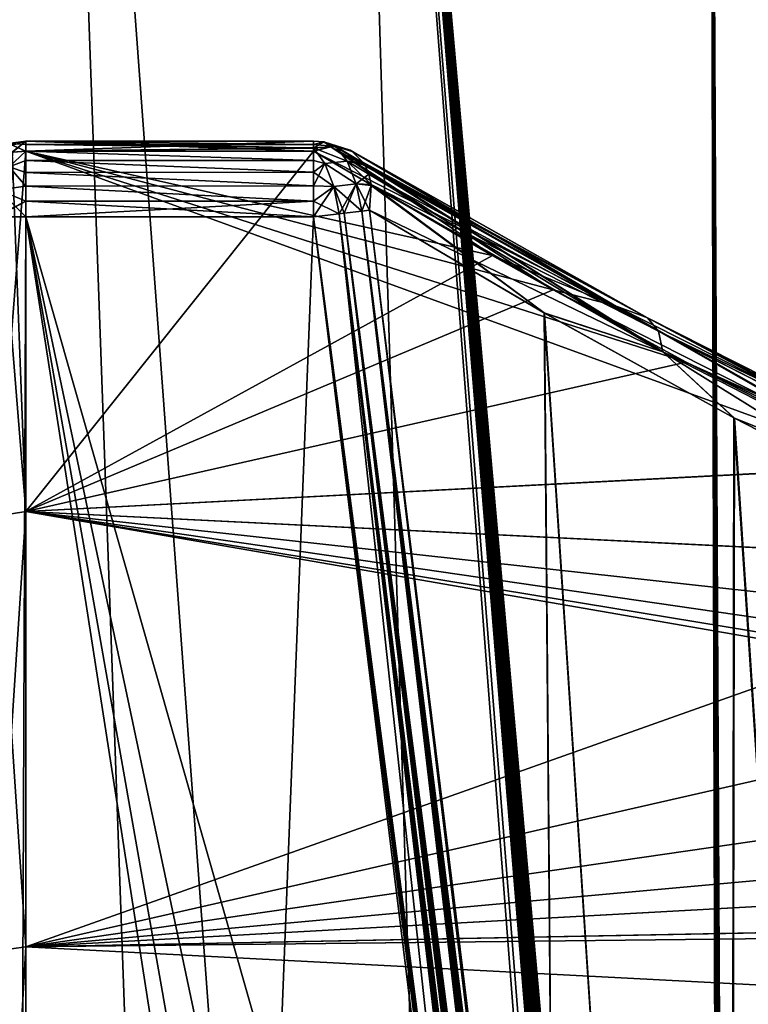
# Model space of a CAD drawing. Header units: millimetres. Extents: x -182 to 217, y -96 to 236.
# Tile 390 of 458: x 146.98 to 149.85, y 11.27 to 15.15. Entities that reach past the tile are written whole.
import ezdxf

# ---------------------------------------------------------------- set-up
doc = ezdxf.new("R2010")
doc.units = ezdxf.units.MM
doc.header["$LTSCALE"] = 52.148148
for name, color, linetype in [('1001', 7, 'CONTINUOUS'), ('1024', 7, 'CONTINUOUS'), ('893', 7, 'CONTINUOUS'), ('895', 7, 'CONTINUOUS'), ('896', 7, 'CONTINUOUS'), ('897', 7, 'CONTINUOUS'), ('901', 7, 'CONTINUOUS'), ('903', 7, 'CONTINUOUS'), ('904', 7, 'CONTINUOUS'), ('905', 7, 'CONTINUOUS'), ('906', 7, 'CONTINUOUS'), ('907', 7, 'CONTINUOUS'), ('908', 7, 'CONTINUOUS'), ('909', 7, 'CONTINUOUS'), ('917', 7, 'CONTINUOUS'), ('918', 7, 'CONTINUOUS'), ('919', 7, 'CONTINUOUS'), ('920', 7, 'CONTINUOUS'), ('999', 7, 'CONTINUOUS')]:
    doc.layers.add(name, color=color, linetype=linetype)

msp = doc.modelspace()

# ---------------------------------------------------------------- linework, layer by layer
at = {"layer": '1001', "color": 7, "linetype": 'CONTINUOUS', "true_color": 0xaaaaaa}
for points in [[(145.6785, 20, 3.9596), (146.2086, 20, 1.9813), (147.2926, -7.0434, 2.4416), (145.6785, 20, 3.9596)], [(146.8312, -7.0434, 4.1943), (145.6785, 20, 3.9596), (147.2926, -7.0434, 2.4416), (146.8312, -7.0434, 4.1943)], [(146.2086, 20, 1.9813), (147.0742, 20, 0.125), (148.0465, -7.0434, 0.7935), (146.2086, 20, 1.9813)], [(147.2926, -7.0434, 2.4416), (146.2086, 20, 1.9813), (148.0465, -7.0434, 0.7935), (147.2926, -7.0434, 2.4416)], [(147.0742, 20, 0.125), (148.249, 20, -1.5528), (149.0708, -7.0434, -0.7017), (147.0742, 20, 0.125)], [(148.0465, -7.0434, 0.7935), (147.0742, 20, 0.125), (149.0708, -7.0434, -0.7017), (148.0465, -7.0434, 0.7935)], [(148.249, 20, -1.5528), (149.6972, 20, -3.001), (149.7428, 2.5372, -2.0273), (148.249, 20, -1.5528)], [(149.0708, -7.0434, -0.7017), (148.249, 20, -1.5528), (149.7474, 2.2534, -2.0146), (149.0708, -7.0434, -0.7017)], [(149.7474, 2.2534, -2.0146), (148.249, 20, -1.5528), (149.7446, 2.3695, -2.019), (149.7474, 2.2534, -2.0146)], [(149.7446, 2.3695, -2.019), (148.249, 20, -1.5528), (149.7432, 2.4626, -2.0232), (149.7446, 2.3695, -2.019)], [(149.7432, 2.4626, -2.0232), (148.249, 20, -1.5528), (149.7428, 2.5372, -2.0273), (149.7432, 2.4626, -2.0232)], [(150.5042, 2.8792, -2.6958), (149.7783, 2.8792, -2.0806), (149.6972, 20, -3.001), (150.5042, 2.8792, -2.6958)], [(150.5042, 2.8792, -2.6958), (149.6972, 20, -3.001), (151.375, 20, -4.1758), (150.5042, 2.8792, -2.6958)], [(149.6972, 20, -3.001), (149.7783, 2.8792, -2.0806), (149.7725, 2.8766, -2.075), (149.6972, 20, -3.001)], [(149.7428, 2.5372, -2.0273), (149.6972, 20, -3.001), (149.7431, 2.5977, -2.0312), (149.7428, 2.5372, -2.0273)], [(149.7431, 2.5977, -2.0312), (149.6972, 20, -3.001), (149.744, 2.6483, -2.035), (149.7431, 2.5977, -2.0312)], [(149.744, 2.6483, -2.035), (149.6972, 20, -3.001), (149.7453, 2.6931, -2.0389), (149.744, 2.6483, -2.035)], [(149.7453, 2.6931, -2.0389), (149.6972, 20, -3.001), (149.7472, 2.7332, -2.043), (149.7453, 2.6931, -2.0389)], [(149.7472, 2.7332, -2.043), (149.6972, 20, -3.001), (149.7495, 2.7683, -2.0473), (149.7472, 2.7332, -2.043)], [(149.7495, 2.7683, -2.0473), (149.6972, 20, -3.001), (149.7523, 2.7982, -2.0517), (149.7495, 2.7683, -2.0473)], [(149.7523, 2.7982, -2.0517), (149.6972, 20, -3.001), (149.7555, 2.8228, -2.0561), (149.7523, 2.7982, -2.0517)], [(149.7555, 2.8228, -2.0561), (149.6972, 20, -3.001), (149.759, 2.8425, -2.0605), (149.7555, 2.8228, -2.0561)], [(149.759, 2.8425, -2.0605), (149.6972, 20, -3.001), (149.763, 2.858, -2.0651), (149.759, 2.8425, -2.0605)], [(149.763, 2.858, -2.0651), (149.6972, 20, -3.001), (149.7675, 2.8695, -2.07), (149.763, 2.858, -2.0651)], [(149.7675, 2.8695, -2.07), (149.6972, 20, -3.001), (149.7725, 2.8766, -2.075), (149.7675, 2.8695, -2.07)]]:
    msp.add_3dface(points, dxfattribs=at)
at = {"layer": '1024', "color": 7, "linetype": 'CONTINUOUS', "true_color": 0xaaaaaa}
for points in [[(148.2368, 14.3882, -2.0178), (148.1358, 14.376, -2), (149.7591, 1.9332, -2.0066), (148.2368, 14.3882, -2.0178)], [(148.2567, 14.3905, -2.0258), (148.2368, 14.3882, -2.0178), (149.7474, 2.2534, -2.0146), (148.2567, 14.3905, -2.0258)], [(148.2368, 14.3882, -2.0178), (149.7591, 1.9332, -2.0066), (149.752, 2.1099, -2.0104), (148.2368, 14.3882, -2.0178)], [(148.2368, 14.3882, -2.0178), (149.752, 2.1099, -2.0104), (149.7474, 2.2534, -2.0146), (148.2368, 14.3882, -2.0178)], [(148.326, 14.3989, -2.0691), (148.2567, 14.3905, -2.0258), (149.7523, 2.7982, -2.0517), (148.326, 14.3989, -2.0691)], [(148.2567, 14.3905, -2.0258), (149.7474, 2.2534, -2.0146), (149.7446, 2.3695, -2.019), (148.2567, 14.3905, -2.0258)], [(148.2567, 14.3905, -2.0258), (149.7446, 2.3695, -2.019), (149.7432, 2.4626, -2.0232), (148.2567, 14.3905, -2.0258)], [(148.2567, 14.3905, -2.0258), (149.7432, 2.4626, -2.0232), (149.7428, 2.5372, -2.0273), (148.2567, 14.3905, -2.0258)], [(148.2567, 14.3905, -2.0258), (149.7428, 2.5372, -2.0273), (149.7431, 2.5977, -2.0312), (148.2567, 14.3905, -2.0258)], [(148.2567, 14.3905, -2.0258), (149.7431, 2.5977, -2.0312), (149.744, 2.6483, -2.035), (148.2567, 14.3905, -2.0258)], [(148.2567, 14.3905, -2.0258), (149.744, 2.6483, -2.035), (149.7453, 2.6931, -2.0389), (148.2567, 14.3905, -2.0258)], [(148.2567, 14.3905, -2.0258), (149.7453, 2.6931, -2.0389), (149.7472, 2.7332, -2.043), (148.2567, 14.3905, -2.0258)], [(148.2567, 14.3905, -2.0258), (149.7472, 2.7332, -2.043), (149.7495, 2.7683, -2.0473), (148.2567, 14.3905, -2.0258)], [(148.2567, 14.3905, -2.0258), (149.7495, 2.7683, -2.0473), (149.7523, 2.7982, -2.0517), (148.2567, 14.3905, -2.0258)], [(149.095, 8.3002, -2.0896), (148.3567, 14.4025, -2.0988), (148.326, 14.3989, -2.0691), (149.095, 8.3002, -2.0896)], [(149.7783, 2.8792, -2.0806), (149.095, 8.3002, -2.0896), (148.326, 14.3989, -2.0691), (149.7783, 2.8792, -2.0806)], [(149.7783, 2.8792, -2.0806), (148.326, 14.3989, -2.0691), (149.7725, 2.8766, -2.075), (149.7783, 2.8792, -2.0806)], [(148.326, 14.3989, -2.0691), (149.7523, 2.7982, -2.0517), (149.7555, 2.8228, -2.0561), (148.326, 14.3989, -2.0691)], [(148.326, 14.3989, -2.0691), (149.7555, 2.8228, -2.0561), (149.759, 2.8425, -2.0605), (148.326, 14.3989, -2.0691)], [(148.326, 14.3989, -2.0691), (149.759, 2.8425, -2.0605), (149.763, 2.858, -2.0651), (148.326, 14.3989, -2.0691)], [(148.326, 14.3989, -2.0691), (149.763, 2.858, -2.0651), (149.7675, 2.8695, -2.07), (148.326, 14.3989, -2.0691)], [(148.326, 14.3989, -2.0691), (149.7675, 2.8695, -2.07), (149.7725, 2.8766, -2.075), (148.326, 14.3989, -2.0691)], [(149.804, 1.1187, -2), (148.1358, 14.376, -2), (148.9947, 7.3825, -2), (149.804, 1.1187, -2)], [(148.1358, 14.376, -2), (149.804, 1.1187, -2), (149.7838, 1.4511, -2.0009), (148.1358, 14.376, -2)], [(148.1358, 14.376, -2), (149.7838, 1.4511, -2.0009), (149.7694, 1.717, -2.0033), (148.1358, 14.376, -2)], [(148.1358, 14.376, -2), (149.7694, 1.717, -2.0033), (149.7591, 1.9332, -2.0066), (148.1358, 14.376, -2)]]:
    msp.add_3dface(points, dxfattribs=at)
at = {"layer": '893', "color": 7, "linetype": 'CONTINUOUS', "true_color": 0xaaaaaa}
for points in [[(147, 14.6358, -2.45), (148.1358, 14.6358, -2.45), (148.8412, 14.2237, -3.1267), (147, 14.6358, -2.45)], [(147, 13.213, -4.537), (147, 14.6358, -2.45), (150.4123, 13.3914, -4.3093), (147, 13.213, -4.537)], [(150.4123, 13.3914, -4.3093), (147, 14.6358, -2.45), (149.6048, 13.8036, -3.7504), (150.4123, 13.3914, -4.3093)], [(149.6048, 13.8036, -3.7504), (147, 14.6358, -2.45), (149.0824, 14.0879, -3.3349), (149.6048, 13.8036, -3.7504)], [(149.0824, 14.0879, -3.3349), (147, 14.6358, -2.45), (148.8412, 14.2237, -3.1267), (149.0824, 14.0879, -3.3349)], [(147, 14.6358, 14.45), (147, 13.213, 16.537), (148.1358, 14.6358, 14.45), (147, 14.6358, 14.45)], [(148.1358, 14.6358, 14.45), (147, 13.213, 16.537), (148.8422, 14.2231, 15.1277), (148.1358, 14.6358, 14.45)], [(148.8422, 14.2231, 15.1277), (147, 13.213, 16.537), (149.0824, 14.0879, 15.3349), (148.8422, 14.2231, 15.1277)], [(149.0824, 14.0879, 15.3349), (147, 13.213, 16.537), (149.6067, 13.8026, 15.7519), (149.0824, 14.0879, 15.3349)], [(149.6067, 13.8026, 15.7519), (147, 13.213, 16.537), (150.4149, 13.3901, 16.3109), (149.6067, 13.8026, 15.7519)], [(151.2459, 13.0034, -4.7945), (147, 13.213, -4.537), (150.4123, 13.3914, -4.3093), (151.2459, 13.0034, -4.7945)], [(150.4149, 13.3901, 16.3109), (147, 13.213, 16.537), (151.248, 13.0025, 16.7956), (150.4149, 13.3901, 16.3109)], [(147, 11.4949, -6.3886), (147, 13.213, -4.537), (154.5207, 11.9099, -5.9902), (147, 11.4949, -6.3886)], [(154.5207, 11.9099, -5.9902), (147, 13.213, -4.537), (153.7288, 12.1057, -5.7925), (154.5207, 11.9099, -5.9902)], [(153.7288, 12.1057, -5.7925), (147, 13.213, -4.537), (152.9159, 12.354, -5.5321), (153.7288, 12.1057, -5.7925)], [(152.9159, 12.354, -5.5321), (147, 13.213, -4.537), (152.0854, 12.6545, -5.2015), (152.9159, 12.354, -5.5321)], [(152.0854, 12.6545, -5.2015), (147, 13.213, -4.537), (151.2459, 13.0034, -4.7945), (152.0854, 12.6545, -5.2015)], [(147, 13.213, 16.537), (147, 11.4949, 18.3886), (151.248, 13.0025, 16.7956), (147, 13.213, 16.537)], [(151.248, 13.0025, 16.7956), (147, 11.4949, 18.3886), (152.0872, 12.6539, 17.2022), (151.248, 13.0025, 16.7956)], [(152.0872, 12.6539, 17.2022), (147, 11.4949, 18.3886), (152.9173, 12.3535, 17.5326), (152.0872, 12.6539, 17.2022)], [(152.9173, 12.3535, 17.5326), (147, 11.4949, 18.3886), (153.7302, 12.1053, 17.7929), (152.9173, 12.3535, 17.5326)], [(153.7302, 12.1053, 17.7929), (147, 11.4949, 18.3886), (154.5221, 11.9095, 17.9905), (153.7302, 12.1053, 17.7929)], [(156.0494, 11.6682, -6.2255), (147, 11.4949, -6.3886), (154.5207, 11.9099, -5.9902), (156.0494, 11.6682, -6.2255)], [(154.5221, 11.9095, 17.9905), (147, 11.4949, 18.3886), (156.0508, 11.668, 18.2257), (154.5221, 11.9095, 17.9905)], [(157.5375, 11.6129, -6.2781), (147, 11.4949, -6.3886), (156.0494, 11.6682, -6.2255), (157.5375, 11.6129, -6.2781)], [(156.0508, 11.668, 18.2257), (147, 11.4949, 18.3886), (157.5391, 11.6129, 18.2781), (156.0508, 11.668, 18.2257)], [(147, 11.4949, 18.3886), (177, 9.9335, 19.6725), (157.5391, 11.6129, 18.2781), (147, 11.4949, 18.3886)], [(177, 9.9335, -7.6725), (147, 11.4949, -6.3886), (157.5375, 11.6129, -6.2781), (177, 9.9335, -7.6725)], [(147, 9.5201, 19.9634), (177, 9.9335, 19.6725), (147, 11.4949, 18.3886), (147, 9.5201, 19.9634)], [(147, 11.4949, -6.3886), (177, 9.9335, -7.6725), (147, 9.5201, -7.9634), (147, 11.4949, -6.3886)]]:
    msp.add_3dface(points, dxfattribs=at)
at = {"layer": '895', "color": 7, "linetype": 'CONTINUOUS', "true_color": 0xaaaaaa}
for points in [[(148.3567, 14.4025, -2.0988), (149.095, 8.3002, -2.0896), (149.0467, 13.9971, -2.7477), (148.3567, 14.4025, -2.0988)], [(148.3567, 14.4025, 14.0988), (149.0481, 13.9962, 14.7489), (149.0954, 8.2972, 14.0895), (148.3567, 14.4025, 14.0988)], [(149.095, 8.3002, -2.0896), (149.7783, 2.8792, -2.0806), (149.0467, 13.9971, -2.7477), (149.095, 8.3002, -2.0896)], [(149.0467, 13.9971, -2.7477), (149.7783, 2.8792, -2.0806), (149.7957, 13.5827, -3.3471), (149.0467, 13.9971, -2.7477)], [(149.7977, 13.5816, 15.3486), (149.7783, 2.8792, 14.0806), (149.0481, 13.9962, 14.7489), (149.7977, 13.5816, 15.3486)], [(149.0481, 13.9962, 14.7489), (149.7783, 2.8792, 14.0806), (149.0954, 8.2972, 14.0895), (149.0481, 13.9962, 14.7489)], [(149.7783, 2.8792, -2.0806), (150.5042, 2.8792, -2.6958), (149.7957, 13.5827, -3.3471), (149.7783, 2.8792, -2.0806)], [(150.5042, 2.8792, 14.6958), (149.7783, 2.8792, 14.0806), (149.7977, 13.5816, 15.3486), (150.5042, 2.8792, 14.6958)], [(149.7957, 13.5827, -3.3471), (150.5042, 2.8792, -2.6958), (150.588, 13.176, -3.8839), (149.7957, 13.5827, -3.3471)], [(150.59, 13.175, 15.8852), (150.5042, 2.8792, 14.6958), (149.7977, 13.5816, 15.3486), (150.59, 13.175, 15.8852)]]:
    msp.add_3dface(points, dxfattribs=at)
at = {"layer": '896', "color": 7, "linetype": 'CONTINUOUS', "true_color": 0xaaaaaa}
for points in [[(147, 14.376, -2), (147, -14.376, -2), (148.1358, 14.376, -2), (147, 14.376, -2)], [(148.1358, 14.376, -2), (147, -14.376, -2), (148.9947, 7.3825, -2), (148.1358, 14.376, -2)]]:
    msp.add_3dface(points, dxfattribs=at)
at = {"layer": '897', "color": 7, "linetype": 'CONTINUOUS', "true_color": 0xaaaaaa}
for points in [[(150.0737, -3.065, 14), (150.3354, -7.0434, 14), (147, 14.376, 14), (150.0737, -3.065, 14)], [(147, 14.376, 14), (150.3354, -7.0434, 14), (147, -14.376, 14), (147, 14.376, 14)], [(149.804, 1.1187, 14), (150.0737, -3.065, 14), (147, 14.376, 14), (149.804, 1.1187, 14)], [(148.9946, 7.3829, 14), (149.804, 1.1187, 14), (147, 14.376, 14), (148.9946, 7.3829, 14)], [(148.1358, 14.376, 14), (148.9946, 7.3829, 14), (147, 14.376, 14), (148.1358, 14.376, 14)]]:
    msp.add_3dface(points, dxfattribs=at)
at = {"layer": '901', "color": 7, "linetype": 'CONTINUOUS', "true_color": 0xaaaaaa}
for points in [[(147, -14.376, -2), (147, 14.376, -2), (146.8852, 14.376, -2.0228), (147, -14.376, -2)], [(146.8852, -14.376, -2.0228), (147, -14.376, -2), (146.8852, 14.376, -2.0228), (146.8852, -14.376, -2.0228)]]:
    msp.add_3dface(points, dxfattribs=at)
at = {"layer": '903', "color": 7, "linetype": 'CONTINUOUS', "true_color": 0xaaaaaa}
for points in [[(147, 14.376, 14), (147, -14.376, 14), (146.8852, -14.376, 14.0228), (147, 14.376, 14)], [(146.8852, 14.376, 14.0228), (147, 14.376, 14), (146.8852, -14.376, 14.0228), (146.8852, 14.376, 14.0228)]]:
    msp.add_3dface(points, dxfattribs=at)
at = {"layer": '904', "color": 7, "linetype": 'CONTINUOUS', "true_color": 0xaaaaaa}
for points in [[(148.9946, 7.3829, 14), (148.1358, 14.376, 14), (148.2367, 14.3881, 14.0178), (148.9946, 7.3829, 14)], [(148.2567, 14.3905, 14.0258), (149.7519, 2.1125, 14.0105), (148.2367, 14.3881, 14.0178), (148.2567, 14.3905, 14.0258)], [(149.804, 1.1187, 14), (148.9946, 7.3829, 14), (148.2367, 14.3881, 14.0178), (149.804, 1.1187, 14)], [(149.7835, 1.4557, 14.001), (149.804, 1.1187, 14), (148.2367, 14.3881, 14.0178), (149.7835, 1.4557, 14.001)], [(149.7691, 1.7216, 14.0033), (149.7835, 1.4557, 14.001), (148.2367, 14.3881, 14.0178), (149.7691, 1.7216, 14.0033)], [(149.759, 1.9369, 14.0066), (149.7691, 1.7216, 14.0033), (148.2367, 14.3881, 14.0178), (149.759, 1.9369, 14.0066)], [(149.7519, 2.1125, 14.0105), (149.759, 1.9369, 14.0066), (148.2367, 14.3881, 14.0178), (149.7519, 2.1125, 14.0105)], [(148.3259, 14.3988, 14.0691), (149.7446, 2.3689, 14.0189), (148.2567, 14.3905, 14.0258), (148.3259, 14.3988, 14.0691)], [(149.7473, 2.2547, 14.0147), (149.7519, 2.1125, 14.0105), (148.2567, 14.3905, 14.0258), (149.7473, 2.2547, 14.0147)], [(149.7446, 2.3689, 14.0189), (149.7473, 2.2547, 14.0147), (148.2567, 14.3905, 14.0258), (149.7446, 2.3689, 14.0189)], [(148.3567, 14.4025, 14.0988), (149.7554, 2.8221, 14.056), (148.3259, 14.3988, 14.0691), (148.3567, 14.4025, 14.0988)], [(149.7432, 2.4602, 14.0231), (149.7446, 2.3689, 14.0189), (148.3259, 14.3988, 14.0691), (149.7432, 2.4602, 14.0231)], [(149.7428, 2.5334, 14.0271), (149.7432, 2.4602, 14.0231), (148.3259, 14.3988, 14.0691), (149.7428, 2.5334, 14.0271)], [(149.7431, 2.5934, 14.0309), (149.7428, 2.5334, 14.0271), (148.3259, 14.3988, 14.0691), (149.7431, 2.5934, 14.0309)], [(149.7439, 2.6452, 14.0347), (149.7431, 2.5934, 14.0309), (148.3259, 14.3988, 14.0691), (149.7439, 2.6452, 14.0347)], [(149.7453, 2.693, 14.0389), (149.7439, 2.6452, 14.0347), (148.3259, 14.3988, 14.0691), (149.7453, 2.693, 14.0389)], [(149.7474, 2.7362, 14.0434), (149.7453, 2.693, 14.0389), (148.3259, 14.3988, 14.0691), (149.7474, 2.7362, 14.0434)], [(149.7498, 2.7721, 14.0478), (149.7474, 2.7362, 14.0434), (148.3259, 14.3988, 14.0691), (149.7498, 2.7721, 14.0478)], [(149.7525, 2.8002, 14.052), (149.7498, 2.7721, 14.0478), (148.3259, 14.3988, 14.0691), (149.7525, 2.8002, 14.052)], [(149.7554, 2.8221, 14.056), (149.7525, 2.8002, 14.052), (148.3259, 14.3988, 14.0691), (149.7554, 2.8221, 14.056)], [(148.3567, 14.4025, 14.0988), (149.0954, 8.2972, 14.0895), (149.7717, 2.8759, 14.0743), (148.3567, 14.4025, 14.0988)], [(149.7554, 2.8221, 14.056), (148.3567, 14.4025, 14.0988), (149.7585, 2.8398, 14.0599), (149.7554, 2.8221, 14.056)], [(149.7585, 2.8398, 14.0599), (148.3567, 14.4025, 14.0988), (149.7621, 2.8551, 14.0642), (149.7585, 2.8398, 14.0599)], [(149.7621, 2.8551, 14.0642), (148.3567, 14.4025, 14.0988), (149.7666, 2.8677, 14.0691), (149.7621, 2.8551, 14.0642)], [(149.7666, 2.8677, 14.0691), (148.3567, 14.4025, 14.0988), (149.7717, 2.8759, 14.0743), (149.7666, 2.8677, 14.0691)]]:
    msp.add_3dface(points, dxfattribs=at)
at = {"layer": '905', "color": 7, "linetype": 'CONTINUOUS', "true_color": 0xaaaaaa}
for points in [[(148.1358, 14.6358, -2.45), (148.2036, 14.6529, -2.3935), (149.3245, 14.0259, -3.3864), (148.1358, 14.6358, -2.45)], [(148.1358, 14.6358, 14.45), (148.8422, 14.2231, 15.1277), (148.2036, 14.6529, 14.3935), (148.1358, 14.6358, 14.45)], [(148.2177, 14.6534, -2.3798), (149.4544, 13.9774, -3.3439), (148.2036, 14.6529, -2.3935), (148.2177, 14.6534, -2.3798)], [(148.2036, 14.6529, 14.3935), (149.3243, 14.026, 15.3862), (148.2177, 14.6534, 14.3798), (148.2036, 14.6529, 14.3935)], [(148.8422, 14.2231, 15.1277), (149.0824, 14.0879, 15.3349), (148.2036, 14.6529, 14.3935), (148.8422, 14.2231, 15.1277)], [(149.0824, 14.0879, 15.3349), (149.3243, 14.026, 15.3862), (148.2036, 14.6529, 14.3935), (149.0824, 14.0879, 15.3349)], [(148.2036, 14.6529, -2.3935), (149.4544, 13.9774, -3.3439), (149.3245, 14.0259, -3.3864), (148.2036, 14.6529, -2.3935)], [(148.2803, 14.6387, -2.3101), (149.4544, 13.9774, -3.3439), (148.2177, 14.6534, -2.3798), (148.2803, 14.6387, -2.3101)], [(149.3243, 14.026, 15.3862), (148.2803, 14.6387, 14.3101), (148.2177, 14.6534, 14.3798), (149.3243, 14.026, 15.3862)], [(148.8412, 14.2237, -3.1267), (148.1358, 14.6358, -2.45), (149.3245, 14.0259, -3.3864), (148.8412, 14.2237, -3.1267)], [(148.2888, 14.6341, -2.299), (149.4985, 13.9253, -3.2524), (148.2803, 14.6387, -2.3101), (148.2888, 14.6341, -2.299)], [(148.2803, 14.6387, -2.3101), (149.4985, 13.9253, -3.2524), (149.4544, 13.9774, -3.3439), (148.2803, 14.6387, -2.3101)], [(148.2803, 14.6387, 14.3101), (149.4541, 13.9775, 15.3438), (148.2888, 14.6341, 14.299), (148.2803, 14.6387, 14.3101)], [(149.4541, 13.9775, 15.3438), (148.2803, 14.6387, 14.3101), (149.3243, 14.026, 15.3862), (149.4541, 13.9775, 15.3438)], [(148.3361, 14.5865, -2.2252), (149.4985, 13.9253, -3.2524), (148.2888, 14.6341, -2.299), (148.3361, 14.5865, -2.2252)], [(149.4541, 13.9775, 15.3438), (148.3361, 14.5865, 14.2252), (148.2888, 14.6341, 14.299), (149.4541, 13.9775, 15.3438)], [(148.3396, 14.5804, -2.2182), (149.515, 13.8429, -3.1751), (148.3361, 14.5865, -2.2252), (148.3396, 14.5804, -2.2182)], [(148.3361, 14.5865, -2.2252), (149.515, 13.8429, -3.1751), (149.4985, 13.9253, -3.2524), (148.3361, 14.5865, -2.2252)], [(148.3361, 14.5865, 14.2252), (149.4983, 13.9254, 15.2522), (148.3396, 14.5804, 14.2182), (148.3361, 14.5865, 14.2252)], [(149.4983, 13.9254, 15.2522), (148.3361, 14.5865, 14.2252), (149.4541, 13.9775, 15.3438), (149.4983, 13.9254, 15.2522)], [(148.3546, 14.5446, -2.1829), (149.515, 13.8429, -3.1751), (148.3396, 14.5804, -2.2182), (148.3546, 14.5446, -2.1829)], [(148.3396, 14.5804, 14.2182), (149.4983, 13.9254, 15.2522), (148.3546, 14.5446, 14.1829), (148.3396, 14.5804, 14.2182)], [(148.3628, 14.5037, -2.1512), (149.515, 13.8429, -3.1751), (148.3546, 14.5446, -2.1829), (148.3628, 14.5037, -2.1512)], [(149.4983, 13.9254, 15.2522), (148.3628, 14.5037, 14.1512), (148.3546, 14.5446, 14.1829), (149.4983, 13.9254, 15.2522)], [(148.3567, 14.4025, -2.0988), (149.0467, 13.9971, -2.7477), (148.3633, 14.4996, -2.1484), (148.3567, 14.4025, -2.0988)], [(149.5148, 13.843, 15.1749), (148.3567, 14.4025, 14.0988), (148.3633, 14.4996, 14.1484), (149.5148, 13.843, 15.1749)], [(148.3628, 14.5037, 14.1512), (149.5148, 13.843, 15.1749), (148.3633, 14.4996, 14.1484), (148.3628, 14.5037, 14.1512)], [(149.5148, 13.843, 15.1749), (148.3628, 14.5037, 14.1512), (149.4983, 13.9254, 15.2522), (149.5148, 13.843, 15.1749)], [(148.3633, 14.4996, -2.1484), (149.0467, 13.9971, -2.7477), (148.3628, 14.5037, -2.1512), (148.3633, 14.4996, -2.1484)], [(148.3628, 14.5037, -2.1512), (149.0467, 13.9971, -2.7477), (149.515, 13.8429, -3.1751), (148.3628, 14.5037, -2.1512)], [(149.0481, 13.9962, 14.7489), (148.3567, 14.4025, 14.0988), (149.5148, 13.843, 15.1749), (149.0481, 13.9962, 14.7489)], [(149.0824, 14.0879, -3.3349), (148.8412, 14.2237, -3.1267), (149.3245, 14.0259, -3.3864), (149.0824, 14.0879, -3.3349)], [(149.0824, 14.0879, 15.3349), (149.6067, 13.8026, 15.7519), (150.3515, 13.4431, 16.2393), (149.0824, 14.0879, 15.3349)], [(149.3243, 14.026, 15.3862), (149.0824, 14.0879, 15.3349), (150.3515, 13.4431, 16.2393), (149.3243, 14.026, 15.3862)], [(149.6048, 13.8036, -3.7504), (149.0824, 14.0879, -3.3349), (150.3515, 13.4431, -4.2393), (149.6048, 13.8036, -3.7504)], [(149.0824, 14.0879, -3.3349), (149.3245, 14.0259, -3.3864), (150.3515, 13.4431, -4.2393), (149.0824, 14.0879, -3.3349)], [(149.0467, 13.9971, -2.7477), (149.7957, 13.5827, -3.3471), (149.515, 13.8429, -3.1751), (149.0467, 13.9971, -2.7477)], [(149.7977, 13.5816, 15.3486), (149.0481, 13.9962, 14.7489), (149.5148, 13.843, 15.1749), (149.7977, 13.5816, 15.3486)], [(150.5544, 13.4048, 16.234), (149.4541, 13.9775, 15.3438), (149.3243, 14.026, 15.3862), (150.5544, 13.4048, 16.234)], [(150.5544, 13.4048, 16.234), (149.3243, 14.026, 15.3862), (150.3515, 13.4431, 16.2393), (150.5544, 13.4048, 16.234)], [(149.3245, 14.0259, -3.3864), (149.4544, 13.9774, -3.3439), (150.5546, 13.4047, -4.2341), (149.3245, 14.0259, -3.3864)], [(149.3245, 14.0259, -3.3864), (150.5546, 13.4047, -4.2341), (150.3515, 13.4431, -4.2393), (149.3245, 14.0259, -3.3864)], [(150.7484, 13.3243, 16.2177), (149.4983, 13.9254, 15.2522), (149.4541, 13.9775, 15.3438), (150.7484, 13.3243, 16.2177)], [(150.7484, 13.3243, 16.2177), (149.4541, 13.9775, 15.3438), (150.5544, 13.4048, 16.234), (150.7484, 13.3243, 16.2177)], [(149.4985, 13.9253, -3.2524), (150.7815, 13.2717, -4.1219), (149.4544, 13.9774, -3.3439), (149.4985, 13.9253, -3.2524)], [(149.4544, 13.9774, -3.3439), (150.7815, 13.2717, -4.1219), (150.7487, 13.3242, -4.2179), (149.4544, 13.9774, -3.3439)], [(149.4544, 13.9774, -3.3439), (150.7487, 13.3242, -4.2179), (150.5546, 13.4047, -4.2341), (149.4544, 13.9774, -3.3439)], [(150.7812, 13.2718, 16.1218), (149.5148, 13.843, 15.1749), (149.4983, 13.9254, 15.2522), (150.7812, 13.2718, 16.1218)], [(150.7812, 13.2718, 16.1218), (149.4983, 13.9254, 15.2522), (150.7484, 13.3243, 16.2177), (150.7812, 13.2718, 16.1218)], [(149.515, 13.8429, -3.1751), (150.7892, 13.1887, -4.0439), (149.4985, 13.9253, -3.2524), (149.515, 13.8429, -3.1751)], [(149.4985, 13.9253, -3.2524), (150.7892, 13.1887, -4.0439), (150.7815, 13.2717, -4.1219), (149.4985, 13.9253, -3.2524)], [(150.7889, 13.1888, 16.0437), (149.7977, 13.5816, 15.3486), (149.5148, 13.843, 15.1749), (150.7889, 13.1888, 16.0437)], [(150.7889, 13.1888, 16.0437), (149.5148, 13.843, 15.1749), (150.7812, 13.2718, 16.1218), (150.7889, 13.1888, 16.0437)], [(149.7957, 13.5827, -3.3471), (150.588, 13.176, -3.8839), (149.515, 13.8429, -3.1751), (149.7957, 13.5827, -3.3471)], [(149.515, 13.8429, -3.1751), (150.588, 13.176, -3.8839), (150.7892, 13.1887, -4.0439), (149.515, 13.8429, -3.1751)], [(150.4123, 13.3914, -4.3093), (149.6048, 13.8036, -3.7504), (150.3515, 13.4431, -4.2393), (150.4123, 13.3914, -4.3093)], [(149.6067, 13.8026, 15.7519), (150.4149, 13.3901, 16.3109), (150.3515, 13.4431, 16.2393), (149.6067, 13.8026, 15.7519)], [(150.59, 13.175, 15.8852), (149.7977, 13.5816, 15.3486), (150.7889, 13.1888, 16.0437), (150.59, 13.175, 15.8852)]]:
    msp.add_3dface(points, dxfattribs=at)
at = {"layer": '906', "color": 7, "linetype": 'CONTINUOUS', "true_color": 0xaaaaaa}
for points in [[(148.1358, 14.6465, 14.4298), (148.1766, 14.6718, 14.3296), (148.1358, 14.6744, 14.3314), (148.1358, 14.6465, 14.4298)], [(148.1358, 14.6744, 14.3314), (148.1766, 14.6718, 14.3296), (148.1358, 14.6613, 14.2072), (148.1358, 14.6744, 14.3314)], [(148.2177, 14.6534, 14.3798), (148.1766, 14.6718, 14.3296), (148.1358, 14.6465, 14.4298), (148.2177, 14.6534, 14.3798)], [(148.1766, 14.6718, 14.3296), (148.2234, 14.6542, 14.2296), (148.1358, 14.6613, 14.2072), (148.1766, 14.6718, 14.3296)], [(148.2234, 14.6542, 14.2296), (148.1358, 14.6477, 14.1727), (148.1358, 14.6613, 14.2072), (148.2234, 14.6542, 14.2296)], [(148.2682, 14.5962, 14.1452), (148.1358, 14.6477, 14.1727), (148.2234, 14.6542, 14.2296), (148.2682, 14.5962, 14.1452)], [(148.2036, 14.6529, 14.3935), (148.2177, 14.6534, 14.3798), (148.1358, 14.6465, 14.4298), (148.2036, 14.6529, 14.3935)], [(148.1358, 14.6358, 14.45), (148.2036, 14.6529, 14.3935), (148.1358, 14.6465, 14.4298), (148.1358, 14.6358, 14.45)], [(148.2803, 14.6387, 14.3101), (148.2888, 14.6341, 14.299), (148.1766, 14.6718, 14.3296), (148.2803, 14.6387, 14.3101)], [(148.2177, 14.6534, 14.3798), (148.2803, 14.6387, 14.3101), (148.1766, 14.6718, 14.3296), (148.2177, 14.6534, 14.3798)], [(148.2888, 14.6341, 14.299), (148.2234, 14.6542, 14.2296), (148.1766, 14.6718, 14.3296), (148.2888, 14.6341, 14.299)], [(148.3361, 14.5865, 14.2252), (148.3396, 14.5804, 14.2182), (148.2234, 14.6542, 14.2296), (148.3361, 14.5865, 14.2252)], [(148.2888, 14.6341, 14.299), (148.3361, 14.5865, 14.2252), (148.2234, 14.6542, 14.2296), (148.2888, 14.6341, 14.299)], [(148.3396, 14.5804, 14.2182), (148.2682, 14.5962, 14.1452), (148.2234, 14.6542, 14.2296), (148.3396, 14.5804, 14.2182)], [(148.1358, 14.6477, 14.1727), (148.1803, 14.5864, 14.0908), (148.1358, 14.5989, 14.0992), (148.1358, 14.6477, 14.1727)], [(148.1803, 14.5864, 14.0908), (148.1358, 14.6477, 14.1727), (148.2682, 14.5962, 14.1452), (148.1803, 14.5864, 14.0908)], [(148.1358, 14.5989, 14.0992), (148.1803, 14.5864, 14.0908), (148.1358, 14.5522, 14.0572), (148.1358, 14.5989, 14.0992)], [(148.1803, 14.5864, 14.0908), (148.2154, 14.4957, 14.0367), (148.1358, 14.5522, 14.0572), (148.1803, 14.5864, 14.0908)], [(148.3041, 14.5067, 14.0888), (148.1803, 14.5864, 14.0908), (148.2682, 14.5962, 14.1452), (148.3041, 14.5067, 14.0888)], [(148.2154, 14.4957, 14.0367), (148.1803, 14.5864, 14.0908), (148.3041, 14.5067, 14.0888), (148.2154, 14.4957, 14.0367)], [(148.3546, 14.5446, 14.1829), (148.3628, 14.5037, 14.1512), (148.2682, 14.5962, 14.1452), (148.3546, 14.5446, 14.1829)], [(148.3628, 14.5037, 14.1512), (148.3041, 14.5067, 14.0888), (148.2682, 14.5962, 14.1452), (148.3628, 14.5037, 14.1512)], [(148.3396, 14.5804, 14.2182), (148.3546, 14.5446, 14.1829), (148.2682, 14.5962, 14.1452), (148.3396, 14.5804, 14.2182)], [(148.1358, 14.5522, 14.0572), (148.2154, 14.4957, 14.0367), (148.1358, 14.4978, 14.0258), (148.1358, 14.5522, 14.0572)], [(148.1358, 14.4978, 14.0258), (148.2154, 14.4957, 14.0367), (148.1358, 14.4382, 14.0065), (148.1358, 14.4978, 14.0258)], [(148.2154, 14.4957, 14.0367), (148.2367, 14.3881, 14.0178), (148.1358, 14.4382, 14.0065), (148.2154, 14.4957, 14.0367)], [(148.3259, 14.3988, 14.0691), (148.2154, 14.4957, 14.0367), (148.3041, 14.5067, 14.0888), (148.3259, 14.3988, 14.0691)], [(148.3259, 14.3988, 14.0691), (148.2567, 14.3905, 14.0258), (148.2154, 14.4957, 14.0367), (148.3259, 14.3988, 14.0691)], [(148.2567, 14.3905, 14.0258), (148.2367, 14.3881, 14.0178), (148.2154, 14.4957, 14.0367), (148.2567, 14.3905, 14.0258)], [(148.3567, 14.4025, 14.0988), (148.3259, 14.3988, 14.0691), (148.3041, 14.5067, 14.0888), (148.3567, 14.4025, 14.0988)], [(148.3633, 14.4996, 14.1484), (148.3567, 14.4025, 14.0988), (148.3041, 14.5067, 14.0888), (148.3633, 14.4996, 14.1484)], [(148.3628, 14.5037, 14.1512), (148.3633, 14.4996, 14.1484), (148.3041, 14.5067, 14.0888), (148.3628, 14.5037, 14.1512)], [(148.2367, 14.3881, 14.0178), (148.1358, 14.376, 14), (148.1358, 14.4382, 14.0065), (148.2367, 14.3881, 14.0178)]]:
    msp.add_3dface(points, dxfattribs=at)
at = {"layer": '907', "color": 7, "linetype": 'CONTINUOUS', "true_color": 0xaaaaaa}
for points in [[(147, 14.6744, 14.3309), (148.1358, 14.6613, 14.2072), (147, 14.6748, 14.327), (147, 14.6744, 14.3309)], [(147, 14.6748, 14.327), (148.1358, 14.6613, 14.2072), (147, 14.6611, 14.2064), (147, 14.6748, 14.327)], [(147, 14.6358, 14.45), (148.1358, 14.6465, 14.4298), (148.1358, 14.6744, 14.3314), (147, 14.6358, 14.45)], [(147, 14.6358, 14.45), (148.1358, 14.6744, 14.3314), (147, 14.6744, 14.3309), (147, 14.6358, 14.45)], [(148.1358, 14.6744, 14.3314), (148.1358, 14.6613, 14.2072), (147, 14.6744, 14.3309), (148.1358, 14.6744, 14.3314)], [(148.1358, 14.6613, 14.2072), (148.1358, 14.6477, 14.1727), (147, 14.6611, 14.2064), (148.1358, 14.6613, 14.2072)], [(147, 14.6611, 14.2064), (148.1358, 14.6477, 14.1727), (147, 14.6348, 14.1481), (147, 14.6611, 14.2064)], [(148.1358, 14.6477, 14.1727), (148.1358, 14.5989, 14.0992), (147, 14.6348, 14.1481), (148.1358, 14.6477, 14.1727)], [(147, 14.6358, 14.45), (148.1358, 14.6358, 14.45), (148.1358, 14.6465, 14.4298), (147, 14.6358, 14.45)], [(147, 14.6348, 14.1481), (148.1358, 14.5989, 14.0992), (147, 14.5982, 14.0984), (147, 14.6348, 14.1481)], [(148.1358, 14.5989, 14.0992), (148.1358, 14.5522, 14.0572), (147, 14.5982, 14.0984), (148.1358, 14.5989, 14.0992)], [(147, 14.5982, 14.0984), (148.1358, 14.5522, 14.0572), (147, 14.5512, 14.0565), (147, 14.5982, 14.0984)], [(148.1358, 14.5522, 14.0572), (148.1358, 14.4978, 14.0258), (147, 14.5512, 14.0565), (148.1358, 14.5522, 14.0572)], [(147, 14.5512, 14.0565), (148.1358, 14.4978, 14.0258), (147, 14.4966, 14.0253), (147, 14.5512, 14.0565)], [(148.1358, 14.4978, 14.0258), (148.1358, 14.4382, 14.0065), (147, 14.4966, 14.0253), (148.1358, 14.4978, 14.0258)], [(147, 14.4966, 14.0253), (148.1358, 14.4382, 14.0065), (147, 14.4374, 14.0064), (147, 14.4966, 14.0253)], [(148.1358, 14.4382, 14.0065), (148.1358, 14.376, 14), (147, 14.4374, 14.0064), (148.1358, 14.4382, 14.0065)], [(148.1358, 14.376, 14), (147, 14.376, 14), (147, 14.4374, 14.0064), (148.1358, 14.376, 14)]]:
    msp.add_3dface(points, dxfattribs=at)
at = {"layer": '908', "color": 7, "linetype": 'CONTINUOUS', "true_color": 0xaaaaaa}
for points in [[(147, 14.6348, 14.1481), (146.8687, 14.6248, 14.1957), (146.9314, 14.6651, 14.2584), (147, 14.6348, 14.1481)], [(147, 14.6748, 14.327), (146.8786, 14.6391, 14.3777), (146.9468, 14.6317, 14.4476), (147, 14.6748, 14.327)], [(146.8786, 14.6391, 14.3777), (147, 14.6748, 14.327), (146.9314, 14.6651, 14.2584), (146.8786, 14.6391, 14.3777)], [(147, 14.6748, 14.327), (147, 14.6611, 14.2064), (146.9314, 14.6651, 14.2584), (147, 14.6748, 14.327)], [(147, 14.6611, 14.2064), (147, 14.6348, 14.1481), (146.9314, 14.6651, 14.2584), (147, 14.6611, 14.2064)], [(147, 14.6744, 14.3309), (147, 14.6748, 14.327), (146.9468, 14.6317, 14.4476), (147, 14.6744, 14.3309)], [(147, 14.6358, 14.45), (147, 14.6744, 14.3309), (146.9468, 14.6317, 14.4476), (147, 14.6358, 14.45)], [(146.8687, 14.6248, 14.1957), (147, 14.6348, 14.1481), (146.9337, 14.5732, 14.0839), (146.8687, 14.6248, 14.1957)], [(147, 14.6348, 14.1481), (147, 14.5512, 14.0565), (146.9337, 14.5732, 14.0839), (147, 14.6348, 14.1481)], [(147, 14.6348, 14.1481), (147, 14.5982, 14.0984), (147, 14.5512, 14.0565), (147, 14.6348, 14.1481)], [(147, 14.4966, 14.0253), (146.8913, 14.4826, 14.0415), (146.9337, 14.5732, 14.0839), (147, 14.4966, 14.0253)], [(147, 14.5512, 14.0565), (147, 14.4966, 14.0253), (146.9337, 14.5732, 14.0839), (147, 14.5512, 14.0565)], [(147, 14.4966, 14.0253), (147, 14.4374, 14.0064), (146.8913, 14.4826, 14.0415), (147, 14.4966, 14.0253)], [(147, 14.376, 14), (146.8852, 14.376, 14.0228), (146.8913, 14.4826, 14.0415), (147, 14.376, 14)], [(147, 14.4374, 14.0064), (147, 14.376, 14), (146.8913, 14.4826, 14.0415), (147, 14.4374, 14.0064)]]:
    msp.add_3dface(points, dxfattribs=at)
at = {"layer": '909', "color": 7, "linetype": 'CONTINUOUS', "true_color": 0xaaaaaa}
for points in [[(147, 13.213, 16.537), (147, 14.6358, 14.45), (146.8852, 13.1951, 16.5227), (147, 13.213, 16.537)], [(147, 14.6358, 14.45), (146.9468, 14.6317, 14.4476), (146.8852, 13.1951, 16.5227), (147, 14.6358, 14.45)], [(147, 11.4949, 18.3886), (147, 13.213, 16.537), (146.8852, 11.4794, 18.3718), (147, 11.4949, 18.3886)], [(146.8852, 11.4794, 18.3718), (147, 13.213, 16.537), (146.8852, 13.1951, 16.5227), (146.8852, 11.4794, 18.3718)], [(147, 9.5201, 19.9634), (147, 11.4949, 18.3886), (146.8852, 9.5072, 19.9446), (147, 9.5201, 19.9634)], [(146.8852, 9.5072, 19.9446), (147, 11.4949, 18.3886), (146.8852, 11.4794, 18.3718), (146.8852, 9.5072, 19.9446)]]:
    msp.add_3dface(points, dxfattribs=at)
at = {"layer": '917', "color": 7, "linetype": 'CONTINUOUS', "true_color": 0xaaaaaa}
for points in [[(146.9459, 14.6316, -2.4475), (147, 13.213, -4.537), (146.8849, 14.616, -2.4385), (146.9459, 14.6316, -2.4475)], [(146.8849, 14.616, -2.4385), (147, 13.213, -4.537), (146.8852, 13.1951, -4.5227), (146.8849, 14.616, -2.4385)], [(147, 14.6358, -2.45), (147, 13.213, -4.537), (146.9459, 14.6316, -2.4475), (147, 14.6358, -2.45)], [(147, 13.213, -4.537), (147, 11.4949, -6.3886), (146.8852, 13.1951, -4.5227), (147, 13.213, -4.537)], [(146.8852, 13.1951, -4.5227), (147, 11.4949, -6.3886), (146.8852, 11.4794, -6.3718), (146.8852, 13.1951, -4.5227)], [(147, 11.4949, -6.3886), (147, 9.5201, -7.9634), (146.8852, 11.4794, -6.3718), (147, 11.4949, -6.3886)], [(146.8852, 11.4794, -6.3718), (147, 9.5201, -7.9634), (146.8852, 9.5072, -7.9446), (146.8852, 11.4794, -6.3718)]]:
    msp.add_3dface(points, dxfattribs=at)
at = {"layer": '918', "color": 7, "linetype": 'CONTINUOUS', "true_color": 0xaaaaaa}
for points in [[(146.8688, 14.6247, -2.1954), (147, 14.6346, -2.1478), (146.9315, 14.6651, -2.2581), (146.8688, 14.6247, -2.1954)], [(146.9315, 14.6651, -2.2581), (147, 14.6748, -2.3267), (146.8776, 14.639, -2.3764), (146.9315, 14.6651, -2.2581)], [(146.8776, 14.639, -2.3764), (147, 14.6748, -2.3267), (147, 14.6744, -2.3309), (146.8776, 14.639, -2.3764)], [(146.9459, 14.6316, -2.4475), (146.8776, 14.639, -2.3764), (147, 14.6744, -2.3309), (146.9459, 14.6316, -2.4475)], [(147, 14.6748, -2.3267), (146.9315, 14.6651, -2.2581), (147, 14.6611, -2.2065), (147, 14.6748, -2.3267)], [(146.9315, 14.6651, -2.2581), (147, 14.6346, -2.1478), (147, 14.6611, -2.2065), (146.9315, 14.6651, -2.2581)], [(147, 14.6358, -2.45), (146.9459, 14.6316, -2.4475), (147, 14.6744, -2.3309), (147, 14.6358, -2.45)], [(146.9338, 14.573, -2.0836), (147, 14.6346, -2.1478), (146.8688, 14.6247, -2.1954), (146.9338, 14.573, -2.0836)], [(147, 14.6346, -2.1478), (146.9338, 14.573, -2.0836), (147, 14.5982, -2.0984), (147, 14.6346, -2.1478)], [(146.9338, 14.573, -2.0836), (146.8915, 14.4825, -2.0413), (147, 14.4966, -2.0253), (146.9338, 14.573, -2.0836)], [(147, 14.5982, -2.0984), (146.9338, 14.573, -2.0836), (147, 14.5512, -2.0565), (147, 14.5982, -2.0984)], [(147, 14.5512, -2.0565), (146.9338, 14.573, -2.0836), (147, 14.4966, -2.0253), (147, 14.5512, -2.0565)], [(147, 14.4966, -2.0253), (146.8915, 14.4825, -2.0413), (147, 14.4374, -2.0064), (147, 14.4966, -2.0253)], [(146.8915, 14.4825, -2.0413), (146.8767, 14.376, -2.0265), (147, 14.4374, -2.0064), (146.8915, 14.4825, -2.0413)], [(146.8767, 14.376, -2.0265), (146.8852, 14.376, -2.0228), (147, 14.4374, -2.0064), (146.8767, 14.376, -2.0265)], [(146.8852, 14.376, -2.0228), (147, 14.376, -2), (147, 14.4374, -2.0064), (146.8852, 14.376, -2.0228)]]:
    msp.add_3dface(points, dxfattribs=at)
at = {"layer": '919', "color": 7, "linetype": 'CONTINUOUS', "true_color": 0xaaaaaa}
for points in [[(147, 14.6748, -2.3267), (147, 14.6611, -2.2065), (148.1358, 14.6613, -2.2072), (147, 14.6748, -2.3267)], [(147, 14.6744, -2.3309), (147, 14.6748, -2.3267), (148.1358, 14.6744, -2.3314), (147, 14.6744, -2.3309)], [(148.1358, 14.6744, -2.3314), (147, 14.6748, -2.3267), (148.1358, 14.6613, -2.2072), (148.1358, 14.6744, -2.3314)], [(148.1358, 14.6358, -2.45), (147, 14.6358, -2.45), (147, 14.6744, -2.3309), (148.1358, 14.6358, -2.45)], [(148.1358, 14.6358, -2.45), (147, 14.6744, -2.3309), (148.1358, 14.6464, -2.43), (148.1358, 14.6358, -2.45)], [(148.1358, 14.6464, -2.43), (147, 14.6744, -2.3309), (148.1358, 14.6744, -2.3314), (148.1358, 14.6464, -2.43)], [(148.1358, 14.6613, -2.2072), (147, 14.6611, -2.2065), (148.1358, 14.6478, -2.173), (148.1358, 14.6613, -2.2072)], [(147, 14.6611, -2.2065), (147, 14.6346, -2.1478), (148.1358, 14.6478, -2.173), (147, 14.6611, -2.2065)], [(148.1358, 14.6478, -2.173), (147, 14.6346, -2.1478), (148.1358, 14.5989, -2.0992), (148.1358, 14.6478, -2.173)], [(147, 14.6346, -2.1478), (147, 14.5982, -2.0984), (148.1358, 14.5989, -2.0992), (147, 14.6346, -2.1478)], [(148.1358, 14.5989, -2.0992), (147, 14.5982, -2.0984), (148.1358, 14.5522, -2.0572), (148.1358, 14.5989, -2.0992)], [(147, 14.5982, -2.0984), (147, 14.5512, -2.0565), (148.1358, 14.5522, -2.0572), (147, 14.5982, -2.0984)], [(148.1358, 14.5522, -2.0572), (147, 14.5512, -2.0565), (148.1358, 14.4978, -2.0258), (148.1358, 14.5522, -2.0572)], [(147, 14.5512, -2.0565), (147, 14.4966, -2.0253), (148.1358, 14.4978, -2.0258), (147, 14.5512, -2.0565)], [(148.1358, 14.4978, -2.0258), (147, 14.4966, -2.0253), (148.1358, 14.4382, -2.0065), (148.1358, 14.4978, -2.0258)], [(147, 14.4966, -2.0253), (147, 14.4374, -2.0064), (148.1358, 14.4382, -2.0065), (147, 14.4966, -2.0253)], [(147, 14.376, -2), (148.1358, 14.376, -2), (148.1358, 14.4382, -2.0065), (147, 14.376, -2)], [(147, 14.4374, -2.0064), (147, 14.376, -2), (148.1358, 14.4382, -2.0065), (147, 14.4374, -2.0064)]]:
    msp.add_3dface(points, dxfattribs=at)
at = {"layer": '920', "color": 7, "linetype": 'CONTINUOUS', "true_color": 0xaaaaaa}
for points in [[(148.1358, 14.6464, -2.43), (148.1358, 14.6744, -2.3314), (148.1766, 14.6717, -2.3298), (148.1358, 14.6464, -2.43)], [(148.1358, 14.6744, -2.3314), (148.1358, 14.6613, -2.2072), (148.1766, 14.6717, -2.3298), (148.1358, 14.6744, -2.3314)], [(148.2036, 14.6529, -2.3935), (148.1358, 14.6464, -2.43), (148.1766, 14.6717, -2.3298), (148.2036, 14.6529, -2.3935)], [(148.1358, 14.6613, -2.2072), (148.2235, 14.6542, -2.2298), (148.1766, 14.6717, -2.3298), (148.1358, 14.6613, -2.2072)], [(148.1358, 14.6613, -2.2072), (148.1358, 14.6478, -2.173), (148.2235, 14.6542, -2.2298), (148.1358, 14.6613, -2.2072)], [(148.1358, 14.6478, -2.173), (148.2682, 14.5963, -2.1453), (148.2235, 14.6542, -2.2298), (148.1358, 14.6478, -2.173)], [(148.2036, 14.6529, -2.3935), (148.1358, 14.6358, -2.45), (148.1358, 14.6464, -2.43), (148.2036, 14.6529, -2.3935)], [(148.2803, 14.6387, -2.3101), (148.2177, 14.6534, -2.3798), (148.1766, 14.6717, -2.3298), (148.2803, 14.6387, -2.3101)], [(148.2235, 14.6542, -2.2298), (148.2803, 14.6387, -2.3101), (148.1766, 14.6717, -2.3298), (148.2235, 14.6542, -2.2298)], [(148.2177, 14.6534, -2.3798), (148.2036, 14.6529, -2.3935), (148.1766, 14.6717, -2.3298), (148.2177, 14.6534, -2.3798)], [(148.3361, 14.5865, -2.2252), (148.2888, 14.6341, -2.299), (148.2235, 14.6542, -2.2298), (148.3361, 14.5865, -2.2252)], [(148.2682, 14.5963, -2.1453), (148.3361, 14.5865, -2.2252), (148.2235, 14.6542, -2.2298), (148.2682, 14.5963, -2.1453)], [(148.2888, 14.6341, -2.299), (148.2803, 14.6387, -2.3101), (148.2235, 14.6542, -2.2298), (148.2888, 14.6341, -2.299)], [(148.1358, 14.6478, -2.173), (148.1358, 14.5989, -2.0992), (148.1803, 14.5865, -2.0909), (148.1358, 14.6478, -2.173)], [(148.2682, 14.5963, -2.1453), (148.1358, 14.6478, -2.173), (148.1803, 14.5865, -2.0909), (148.2682, 14.5963, -2.1453)], [(148.1358, 14.5989, -2.0992), (148.1358, 14.5522, -2.0572), (148.1803, 14.5865, -2.0909), (148.1358, 14.5989, -2.0992)], [(148.1358, 14.5522, -2.0572), (148.1358, 14.4978, -2.0258), (148.1803, 14.5865, -2.0909), (148.1358, 14.5522, -2.0572)], [(148.1358, 14.4978, -2.0258), (148.2155, 14.4958, -2.0367), (148.1803, 14.5865, -2.0909), (148.1358, 14.4978, -2.0258)], [(148.3042, 14.5067, -2.0889), (148.2682, 14.5963, -2.1453), (148.1803, 14.5865, -2.0909), (148.3042, 14.5067, -2.0889)], [(148.2155, 14.4958, -2.0367), (148.3042, 14.5067, -2.0889), (148.1803, 14.5865, -2.0909), (148.2155, 14.4958, -2.0367)], [(148.3546, 14.5446, -2.1829), (148.3396, 14.5804, -2.2182), (148.2682, 14.5963, -2.1453), (148.3546, 14.5446, -2.1829)], [(148.3042, 14.5067, -2.0889), (148.3546, 14.5446, -2.1829), (148.2682, 14.5963, -2.1453), (148.3042, 14.5067, -2.0889)], [(148.3396, 14.5804, -2.2182), (148.3361, 14.5865, -2.2252), (148.2682, 14.5963, -2.1453), (148.3396, 14.5804, -2.2182)], [(148.3628, 14.5037, -2.1512), (148.3546, 14.5446, -2.1829), (148.3042, 14.5067, -2.0889), (148.3628, 14.5037, -2.1512)], [(148.1358, 14.4978, -2.0258), (148.1358, 14.4382, -2.0065), (148.2155, 14.4958, -2.0367), (148.1358, 14.4978, -2.0258)], [(148.1358, 14.4382, -2.0065), (148.1358, 14.376, -2), (148.2155, 14.4958, -2.0367), (148.1358, 14.4382, -2.0065)], [(148.1358, 14.376, -2), (148.2368, 14.3882, -2.0178), (148.2155, 14.4958, -2.0367), (148.1358, 14.376, -2)], [(148.2368, 14.3882, -2.0178), (148.3042, 14.5067, -2.0889), (148.2155, 14.4958, -2.0367), (148.2368, 14.3882, -2.0178)], [(148.2567, 14.3905, -2.0258), (148.3042, 14.5067, -2.0889), (148.2368, 14.3882, -2.0178), (148.2567, 14.3905, -2.0258)], [(148.326, 14.3989, -2.0691), (148.3042, 14.5067, -2.0889), (148.2567, 14.3905, -2.0258), (148.326, 14.3989, -2.0691)], [(148.3633, 14.4996, -2.1484), (148.3628, 14.5037, -2.1512), (148.3042, 14.5067, -2.0889), (148.3633, 14.4996, -2.1484)], [(148.326, 14.3989, -2.0691), (148.3633, 14.4996, -2.1484), (148.3042, 14.5067, -2.0889), (148.326, 14.3989, -2.0691)], [(148.3567, 14.4025, -2.0988), (148.3633, 14.4996, -2.1484), (148.326, 14.3989, -2.0691), (148.3567, 14.4025, -2.0988)]]:
    msp.add_3dface(points, dxfattribs=at)
at = {"layer": '999', "color": 7, "linetype": 'CONTINUOUS', "true_color": 0xaaaaaa}
for points in [[(146.8312, -7.0434, 7.8057), (147.2926, -7.0434, 9.5584), (145.6785, 20, 8.0404), (146.8312, -7.0434, 7.8057)], [(145.6785, 20, 8.0404), (147.2926, -7.0434, 9.5584), (146.2086, 20, 10.0187), (145.6785, 20, 8.0404)], [(147.2926, -7.0434, 9.5584), (148.0465, -7.0434, 11.2065), (146.2086, 20, 10.0187), (147.2926, -7.0434, 9.5584)], [(146.2086, 20, 10.0187), (148.0465, -7.0434, 11.2065), (147.0742, 20, 11.875), (146.2086, 20, 10.0187)], [(148.0465, -7.0434, 11.2065), (149.0708, -7.0434, 12.7017), (147.0742, 20, 11.875), (148.0465, -7.0434, 11.2065)], [(147.0742, 20, 11.875), (149.0708, -7.0434, 12.7017), (148.249, 20, 13.5528), (147.0742, 20, 11.875)], [(149.7717, 2.8759, 14.0743), (149.7783, 2.8792, 14.0806), (148.249, 20, 13.5528), (149.7717, 2.8759, 14.0743)], [(148.249, 20, 13.5528), (149.7783, 2.8792, 14.0806), (149.6972, 20, 15.001), (148.249, 20, 13.5528)], [(150.3354, -7.0434, 14), (150.0737, -3.065, 14), (148.249, 20, 13.5528), (150.3354, -7.0434, 14)], [(149.0708, -7.0434, 12.7017), (150.3354, -7.0434, 14), (148.249, 20, 13.5528), (149.0708, -7.0434, 12.7017)], [(150.0737, -3.065, 14), (149.804, 1.1187, 14), (148.249, 20, 13.5528), (150.0737, -3.065, 14)], [(149.804, 1.1187, 14), (149.7835, 1.4557, 14.001), (148.249, 20, 13.5528), (149.804, 1.1187, 14)], [(149.7835, 1.4557, 14.001), (149.7691, 1.7216, 14.0033), (148.249, 20, 13.5528), (149.7835, 1.4557, 14.001)], [(149.7691, 1.7216, 14.0033), (149.759, 1.9369, 14.0066), (148.249, 20, 13.5528), (149.7691, 1.7216, 14.0033)], [(149.759, 1.9369, 14.0066), (149.7519, 2.1125, 14.0105), (148.249, 20, 13.5528), (149.759, 1.9369, 14.0066)], [(149.7519, 2.1125, 14.0105), (149.7473, 2.2547, 14.0147), (148.249, 20, 13.5528), (149.7519, 2.1125, 14.0105)], [(149.7473, 2.2547, 14.0147), (149.7446, 2.3689, 14.0189), (148.249, 20, 13.5528), (149.7473, 2.2547, 14.0147)], [(149.7446, 2.3689, 14.0189), (149.7432, 2.4602, 14.0231), (148.249, 20, 13.5528), (149.7446, 2.3689, 14.0189)], [(149.7432, 2.4602, 14.0231), (149.7428, 2.5334, 14.0271), (148.249, 20, 13.5528), (149.7432, 2.4602, 14.0231)], [(149.7428, 2.5334, 14.0271), (149.7431, 2.5934, 14.0309), (148.249, 20, 13.5528), (149.7428, 2.5334, 14.0271)], [(149.7431, 2.5934, 14.0309), (149.7439, 2.6452, 14.0347), (148.249, 20, 13.5528), (149.7431, 2.5934, 14.0309)], [(149.7439, 2.6452, 14.0347), (149.7453, 2.693, 14.0389), (148.249, 20, 13.5528), (149.7439, 2.6452, 14.0347)], [(149.7453, 2.693, 14.0389), (149.7474, 2.7362, 14.0434), (148.249, 20, 13.5528), (149.7453, 2.693, 14.0389)], [(149.7474, 2.7362, 14.0434), (149.7498, 2.7721, 14.0478), (148.249, 20, 13.5528), (149.7474, 2.7362, 14.0434)], [(149.7498, 2.7721, 14.0478), (149.7525, 2.8002, 14.052), (148.249, 20, 13.5528), (149.7498, 2.7721, 14.0478)], [(149.7525, 2.8002, 14.052), (149.7554, 2.8221, 14.056), (148.249, 20, 13.5528), (149.7525, 2.8002, 14.052)], [(149.7554, 2.8221, 14.056), (149.7585, 2.8398, 14.0599), (148.249, 20, 13.5528), (149.7554, 2.8221, 14.056)], [(149.7585, 2.8398, 14.0599), (149.7621, 2.8551, 14.0642), (148.249, 20, 13.5528), (149.7585, 2.8398, 14.0599)], [(149.7621, 2.8551, 14.0642), (149.7666, 2.8677, 14.0691), (148.249, 20, 13.5528), (149.7621, 2.8551, 14.0642)], [(149.7666, 2.8677, 14.0691), (149.7717, 2.8759, 14.0743), (148.249, 20, 13.5528), (149.7666, 2.8677, 14.0691)], [(149.7783, 2.8792, 14.0806), (150.5042, 2.8792, 14.6958), (149.6972, 20, 15.001), (149.7783, 2.8792, 14.0806)], [(150.5042, 2.8792, 14.6958), (151.2806, 2.8792, 15.246), (149.6972, 20, 15.001), (150.5042, 2.8792, 14.6958)], [(149.6972, 20, 15.001), (151.2806, 2.8792, 15.246), (151.375, 20, 16.1758), (149.6972, 20, 15.001)]]:
    msp.add_3dface(points, dxfattribs=at)

doc.saveas('drawing.dxf')
